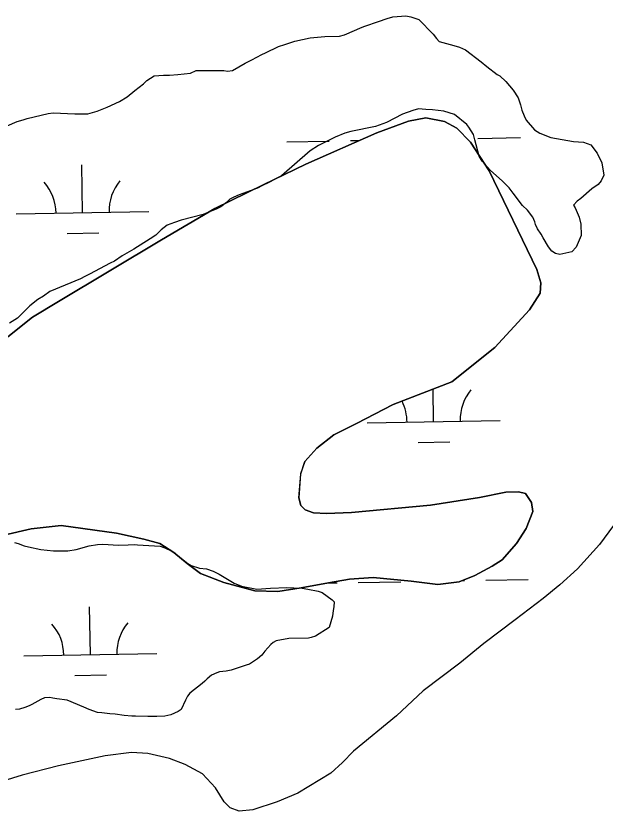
# Model space of a CAD drawing. Extents: x 3903937 to 3942190, y 260677 to 286651.
# Drawn here: x 3909092 to 3909536, y 271449 to 272048 of the extents above; entities that cross this region are included whole.
import ezdxf

# ---------------------------------------------------------------- set-up
doc = ezdxf.new("R2010")
doc.units = 0
for name, color, linetype in [('V-SITE-VEGE', 7, 'Continuous'), ('V-TOPO-SHOR', 7, 'Continuous'), ('V-WETL-SWMP', 7, 'Continuous')]:
    doc.layers.add(name, color=color, linetype=linetype)

msp = doc.modelspace()

# ---------------------------------------------------------------- linework, layer by layer
at = {"layer": 'V-SITE-VEGE'}
for p, q in [((3909091.14, 271651.68), (3909094.09, 271650.85)), ((3909094.09, 271650.85), (3909098.52, 271649.16)), ((3909098.52, 271649.16), (3909101.76, 271648.34)), ((3909137.57, 271646.3), (3909147.5, 271649.11)), ((3909147.5, 271649.11), (3909153.64, 271650.09)), ((3909153.64, 271650.09), (3909157.74, 271650.45)), ((3909157.74, 271650.45), (3909169.48, 271649.77)), ((3909169.48, 271649.77), (3909176.81, 271649.89)), ((3909176.81, 271649.89), (3909181.5, 271650.27)), ((3909181.5, 271650.27), (3909183.85, 271650.01)), ((3909183.85, 271650.01), (3909200.88, 271648.83)), ((3909101.76, 271648.34), (3909111.17, 271646.44)), ((3909111.17, 271646.44), (3909120.58, 271645.43)), ((3909120.58, 271645.43), (3909131.43, 271645.32)), ((3909131.43, 271645.32), (3909137.57, 271646.3)), ((3909200.88, 271648.83), (3909204.42, 271647.72)), ((3909204.42, 271647.72), (3909209.15, 271645.45)), ((3909209.15, 271645.45), (3909211.81, 271644.03)), ((3909211.81, 271644.03), (3909213.3, 271642.59)), ((3909213.3, 271642.59), (3909221.62, 271635.98)), ((3909221.62, 271635.98), (3909224.29, 271634.27)), ((3909224.29, 271634.27), (3909230.48, 271632.32)), ((3909230.48, 271632.32), (3909235.77, 271631.82)), ((3909235.77, 271631.82), (3909240.79, 271630.14)), ((3909240.79, 271630.14), (3909245.23, 271627.87)), ((3909245.23, 271627.87), (3909251.45, 271624.16)), ((3909251.45, 271624.16), (3909256.48, 271621.02)), ((3909256.48, 271621.02), (3909262.1, 271618.77)), ((3909262.1, 271618.77), (3909273.57, 271616.62)), ((3909273.57, 271616.62), (3909283.82, 271617.38)), ((3909283.82, 271617.38), (3909296.13, 271617.88)), ((3909296.13, 271617.88), (3909301.41, 271617.67)), ((3909301.41, 271617.67), (3909307.88, 271617.2)), ((3909307.88, 271617.2), (3909311.99, 271616.68)), ((3909311.99, 271616.68), (3909319.94, 271615.05)), ((3909319.94, 271615.05), (3909322.89, 271613.93)), ((3909322.89, 271613.93), (3909330.31, 271608.48)), ((3909330.31, 271608.48), (3909331.8, 271607.04)), ((3909331.57, 271603.22), (3909331.03, 271600.57)), ((3909331.8, 271607.04), (3909331.57, 271603.22)), ((3909330.52, 271596.16), (3909328.02, 271587.62)), ((3909331.03, 271600.57), (3909330.52, 271596.16)), ((3909328.02, 271587.62), (3909317.86, 271581.29)), ((3909288.3, 271577.57), (3909285.98, 271576.35)), ((3909297.66, 271579.48), (3909288.3, 271577.57)), ((3909312.61, 271579.73), (3909297.66, 271579.48)), ((3909314.66, 271580.06), (3909312.61, 271579.73)), ((3909317.86, 271581.29), (3909314.66, 271580.06)), ((3909284.24, 271574.86), (3909279.64, 271569.79)), ((3909285.98, 271576.35), (3909284.24, 271574.86)), ((3909277.34, 271566.82), (3909274.16, 271564.13)), ((3909279.64, 271569.79), (3909277.34, 271566.82)), ((3909265.73, 271559.3), (3909254.36, 271555.59)), ((3909268.07, 271560.21), (3909265.73, 271559.3)), ((3909274.16, 271564.13), (3909268.07, 271560.21)), ((3909243.54, 271553.64), (3909239.46, 271551.81)), ((3909245.58, 271554.26), (3909243.54, 271553.64)), ((3909250.56, 271554.93), (3909245.58, 271554.26)), ((3909254.36, 271555.59), (3909250.56, 271554.93)), ((3909234.55, 271547.33), (3909232.53, 271545.54)), ((3909236.28, 271549.12), (3909234.55, 271547.33)), ((3909239.46, 271551.81), (3909236.28, 271549.12)), ((3909232.53, 271545.54), (3909223.27, 271538.35)), ((3909221.55, 271535.97), (3909219.83, 271533.01)), ((3909223.27, 271538.35), (3909221.55, 271535.97)), ((3909104.34, 271529.6), (3909102.3, 271528.69)), ((3909111.02, 271533.53), (3909104.34, 271529.6)), ((3909113.93, 271534.75), (3909111.02, 271533.53)), ((3909117.74, 271535.1), (3909113.93, 271534.75)), ((3909120.09, 271534.56), (3909117.74, 271535.1)), ((3909123.04, 271534.02), (3909120.09, 271534.56)), ((3909130.97, 271532.98), (3909123.04, 271534.02)), ((3909143.38, 271527.62), (3909130.97, 271532.98)), ((3909219.83, 271533.01), (3909216.73, 271525.92)), ((3909095.01, 271526.22), (3909092.08, 271525.88)), ((3909099.09, 271527.46), (3909095.01, 271526.22)), ((3909102.3, 271528.69), (3909099.09, 271527.46)), ((3909147.51, 271525.93), (3909143.38, 271527.62)), ((3909153.71, 271523.68), (3909147.51, 271525.93)), ((3909156.94, 271523.45), (3909153.71, 271523.68)), ((3909163.11, 271522.67), (3909156.94, 271523.45)), ((3909214.41, 271524.41), (3909208.88, 271521.97)), ((3909216.73, 271525.92), (3909214.41, 271524.41)), ((3909166.93, 271522.44), (3909163.11, 271522.67)), ((3909173.69, 271521.38), (3909166.93, 271522.44)), ((3909179.57, 271520.89), (3909173.69, 271521.38)), ((3909182.21, 271520.94), (3909179.57, 271520.89)), ((3909191.59, 271520.8), (3909182.21, 271520.94)), ((3909195.41, 271520.57), (3909191.59, 271520.8)), ((3909198.34, 271520.62), (3909195.41, 271520.57)), ((3909204.49, 271521.02), (3909198.34, 271520.62)), ((3909206.54, 271521.35), (3909204.49, 271521.02)), ((3909208.88, 271521.97), (3909206.54, 271521.35))]:
    msp.add_line(p, q, dxfattribs=at)
for points in [[(3909228, 272007.1), (3909248.83, 272007.15), (3909251.47, 272006.61), (3909255.28, 272006.97), (3909264.86, 272012.71), (3909269.81, 272015.13), (3909277.37, 272019.07), (3909280.28, 272020.29), (3909289.88, 272025.15), (3909294.83, 272026.7), (3909302.13, 272029.17), (3909313.82, 272031.71), (3909324.94, 272032.78), (3909335.79, 272032.96), (3909339.59, 272033.9), (3909352.98, 272039.7), (3909355.02, 272040.32), (3909365.23, 272044.01), (3909371.64, 272046.17), (3909376.02, 272047.42), (3909385.69, 272048.17), (3909389.51, 272047.35), (3909395.71, 272045.41), (3909406.45, 272034.44), (3909408.85, 272031.25), (3909410.94, 272028.94), (3909421.84, 272025.9), (3909426.27, 272024.51), (3909430.7, 272022.53), (3909442.58, 272013.64), (3909446.74, 272010.19), (3909454.47, 272004.16), (3909456.54, 272003.02), (3909461.01, 271998.69), (3909466.69, 271992.34), (3909470.31, 271986.53), (3909472.16, 271981.28), (3909473.11, 271977.19), (3909474.94, 271972.83), (3909476.46, 271969.63), (3909482.74, 271962.4), (3909486.6, 271959.82), (3909494.86, 271956.74), (3909511.92, 271953.51), (3909519.56, 271953.05), (3909525.16, 271951.09), (3909529.96, 271944.72), (3909533.31, 271937.44), (3909534.93, 271928.37), (3909532.95, 271923.94), (3909530.65, 271921.26), (3909525.72, 271917.96), (3909517.63, 271910.78), (3909514.73, 271908.68), (3909512.14, 271905.7), (3909513.35, 271903.67), (3909516.4, 271896.68), (3909517.66, 271891.42), (3909517.81, 271882.92), (3909514.14, 271874.06), (3909510.68, 271870.48), (3909501.62, 271868.57), (3909498.38, 271869.4), (3909495.71, 271871.11), (3909493.31, 271874.3), (3909489.09, 271880.97), (3909487.58, 271883.88), (3909484.87, 271887.94), (3909483.35, 271891.14), (3909483.02, 271893.19), (3909481.5, 271896.68), (3909477.31, 271901.89), (3909473.73, 271905.35), (3909466.53, 271914.61), (3909463.53, 271918.67), (3909458.46, 271923.86), (3909449.23, 271931.92), (3909443.25, 271938.86), (3909441.13, 271942.63), (3909437.7, 271954.9), (3909436.75, 271958.99), (3909433.14, 271964.5), (3909431.64, 271966.53), (3909422.42, 271974), (3909414.46, 271976.5), (3909405.94, 271977.53), (3909400.95, 271977.74), (3909395.37, 271978.23), (3909390.99, 271976.99), (3909383.41, 271974.22), (3909371.2, 271967.86), (3909363.04, 271964.79), (3909344.33, 271961.25), (3909339.95, 271960), (3909332.67, 271956.95), (3909320.17, 271950.58), (3909313.78, 271946.66), (3909292.1, 271927.82), (3909282.8, 271922.67), (3909277.85, 271920.54)], [(3909085.58, 271965.41), (3909093.15, 271968.76), (3909097.82, 271970.01), (3909100.74, 271970.94), (3909116.51, 271974.72), (3909120.32, 271975.08), (3909136.75, 271974.48), (3909138.8, 271974.51), (3909146.43, 271974.35), (3909153.44, 271976.52), (3909161.01, 271979.58), (3909170.32, 271983.84), (3909176.13, 271987.16), (3909181.92, 271991.95), (3909188.28, 271997.05), (3909190.89, 271999.44), (3909196.4, 272003.05), (3909203.43, 272003.46), (3909207.83, 272003.53), (3909214.27, 272003.93), (3909223.64, 272004.97), (3909228, 272007.1)], [(3909277.85, 271920.54), (3909274.07, 271918.42), (3909260.37, 271913.5), (3909256.29, 271911.67), (3909253.39, 271910.16), (3909250.79, 271907.77), (3909246.44, 271904.47), (3909242.96, 271902.65), (3909238.59, 271900.81), (3909233.34, 271898.67), (3909216.7, 271894.29), (3909211.74, 271892.74), (3909206.21, 271890.59), (3909201.57, 271886.99), (3909197.53, 271883.11), (3909193.47, 271880.41), (3909180.99, 271872.57), (3909172.28, 271867.44), (3909166.48, 271863.53), (3909163.28, 271862.01), (3909147.58, 271853.83), (3909144.09, 271852.01), (3909140.89, 271850.19), (3909117.88, 271840.71), (3909112.95, 271837.11), (3909108.89, 271834.7), (3909102.81, 271829.9), (3909093.58, 271820.66), (3909087.49, 271816.74)]]:
    msp.add_lwpolyline(points, dxfattribs=at)
at = {"layer": 'V-TOPO-SHOR'}
for points in [[(3909084.9, 271805.62), (3909104.74, 271821.32), (3909124.37, 271833.03), (3909201.88, 271879.66), (3909241.94, 271903.27), (3909278.37, 271921.1), (3909310.6, 271936.56), (3909364.04, 271960.11), (3909387.85, 271969), (3909400.85, 271971.55), (3909414.82, 271968.69), (3909424.19, 271963.66), (3909434.54, 271953.23), (3909448.64, 271931.59), (3909484.49, 271857.12), (3909487.45, 271847.32), (3909486.82, 271839.53), (3909478.97, 271826.98), (3909452.88, 271798.51), (3909420.41, 271772.68), (3909376.39, 271755.48), (3909348.75, 271741.2), (3909331.54, 271732.68), (3909318.71, 271722.75), (3909309.88, 271712.79), (3909306.64, 271703.42), (3909305.17, 271685.24), (3909306.75, 271679.64), (3909310.13, 271676.23), (3909316.31, 271674.01), (3909326.1, 271673.57), (3909344.88, 271674.29), (3909404.44, 271679.84), (3909441.23, 271685.48), (3909461.02, 271689.6), (3909470.62, 271689.96), (3909475.81, 271688.54), (3909480.37, 271681.93), (3909481.35, 271675.13), (3909476.3, 271662.16)], [(3909476.3, 271662.16), (3909469.06, 271651), (3909458.42, 271638.66), (3909450.81, 271633.9), (3909437.79, 271626.76), (3909425.98, 271622.01), (3909409.99, 271620.08), (3909389.82, 271622.56), (3909361.26, 271625.27), (3909343.48, 271624.15), (3909327.69, 271621.42), (3909307.09, 271617.51), (3909289.5, 271614.78), (3909272.12, 271615.25), (3909248.77, 271621.54), (3909231.22, 271628.41), (3909221.26, 271635.84), (3909211.1, 271644.08), (3909200.74, 271650.91), (3909188.57, 271654.16), (3909168.01, 271658.64), (3909126.28, 271664.6), (3909103.89, 271662.1), (3909083.29, 271657.19)]]:
    msp.add_lwpolyline(points, dxfattribs=at)
at = {"layer": 'V-WETL-SWMP'}
for p, q in [((3909387.85, 271969), (3909364.04, 271960.11)), ((3909400.85, 271971.55), (3909387.85, 271969)), ((3909414.82, 271968.69), (3909400.85, 271971.55)), ((3909424.19, 271963.66), (3909414.82, 271968.69)), ((3909434.54, 271953.23), (3909424.19, 271963.66)), ((3909364.04, 271960.11), (3909310.6, 271936.55)), ((3909440.13, 271955.93), (3909472.12, 271956.5)), ((3909296.15, 271953.4), (3909328.15, 271953.96)), ((3909344.14, 271954.24), (3909351, 271954.36)), ((3909448.64, 271931.59), (3909434.54, 271953.23)), ((3909310.6, 271936.55), (3909278.37, 271921.1)), ((3909142.48, 271899.94), (3909141.84, 271935.94)), ((3909484.49, 271857.12), (3909448.64, 271931.59)), ((3909278.37, 271921.1), (3909241.94, 271903.27)), ((3909092.48, 271899.06), (3909192.47, 271900.82)), ((3909241.94, 271903.27), (3909201.88, 271879.66)), ((3909130.75, 271884.3), (3909154.75, 271884.73)), ((3909201.88, 271879.66), (3909124.37, 271833.03)), ((3909487.45, 271847.32), (3909484.49, 271857.12)), ((3909486.82, 271839.53), (3909487.45, 271847.32)), ((3909478.97, 271826.98), (3909486.82, 271839.53)), ((3909124.37, 271833.03), (3909104.74, 271821.32)), ((3909452.88, 271798.52), (3909478.97, 271826.98)), ((3909104.74, 271821.32), (3909084.9, 271805.62)), ((3909420.41, 271772.68), (3909452.88, 271798.52)), ((3909376.39, 271755.47), (3909420.41, 271772.68)), ((3909406.72, 271742.71), (3909406.29, 271767.16)), ((3909348.76, 271741.2), (3909376.39, 271755.47)), ((3909331.54, 271732.68), (3909348.76, 271741.2)), ((3909356.73, 271741.83), (3909456.71, 271743.59)), ((3909318.71, 271722.75), (3909331.54, 271732.68)), ((3909394.99, 271727.07), (3909418.99, 271727.49)), ((3909309.88, 271712.79), (3909318.71, 271722.75)), ((3909306.65, 271703.42), (3909309.88, 271712.79)), ((3909305.17, 271685.24), (3909306.65, 271703.42)), ((3909306.75, 271679.64), (3909305.17, 271685.24)), ((3909441.23, 271685.48), (3909404.45, 271679.84)), ((3909461.02, 271689.6), (3909441.23, 271685.48)), ((3909470.62, 271689.96), (3909461.02, 271689.6)), ((3909475.81, 271688.54), (3909470.62, 271689.96)), ((3909480.37, 271681.92), (3909475.81, 271688.54)), ((3909310.13, 271676.23), (3909306.75, 271679.64)), ((3909404.45, 271679.84), (3909344.89, 271674.29)), ((3909481.34, 271675.13), (3909480.37, 271681.92)), ((3909316.31, 271674.01), (3909310.13, 271676.23)), ((3909326.1, 271673.57), (3909316.31, 271674.01)), ((3909344.89, 271674.29), (3909326.1, 271673.57)), ((3909476.3, 271662.16), (3909481.34, 271675.13)), ((3909083.29, 271657.19), (3909103.89, 271662.1)), ((3909103.89, 271662.1), (3909126.28, 271664.6)), ((3909126.28, 271664.6), (3909168.01, 271658.64)), ((3909469.06, 271651), (3909476.3, 271662.16)), ((3909542.06, 271664.43), (3909531.61, 271650.29)), ((3909168.01, 271658.64), (3909188.57, 271654.16)), ((3909188.57, 271654.16), (3909200.74, 271650.91)), ((3909200.74, 271650.91), (3909211.1, 271644.07)), ((3909458.42, 271638.66), (3909469.06, 271651)), ((3909531.61, 271650.29), (3909514.96, 271631.98)), ((3909211.1, 271644.07), (3909221.26, 271635.84)), ((3909450.81, 271633.9), (3909458.42, 271638.66)), ((3909221.26, 271635.84), (3909231.22, 271628.41)), ((3909437.79, 271626.76), (3909450.81, 271633.9)), ((3909514.96, 271631.98), (3909501.72, 271619.85)), ((3909231.22, 271628.41), (3909248.77, 271621.54)), ((3909343.48, 271624.15), (3909361.27, 271625.27)), ((3909361.27, 271625.27), (3909389.82, 271622.56)), ((3909425.98, 271622.01), (3909437.79, 271626.76)), ((3909248.77, 271621.54), (3909272.12, 271615.25)), ((3909307.09, 271617.51), (3909327.69, 271621.42)), ((3909326.57, 271621.21), (3909334, 271621.34)), ((3909327.69, 271621.42), (3909343.48, 271624.15)), ((3909350, 271621.62), (3909381.99, 271622.18)), ((3909389.82, 271622.56), (3909409.99, 271620.08)), ((3909409.99, 271620.08), (3909425.98, 271622.01)), ((3909428.44, 271623), (3909429.99, 271623.03)), ((3909445.98, 271623.31), (3909477.98, 271623.87)), ((3909501.72, 271619.85), (3909489.1, 271609.52)), ((3909272.12, 271615.25), (3909289.5, 271614.78)), ((3909289.5, 271614.78), (3909307.09, 271617.51)), ((3909489.1, 271609.52), (3909468.06, 271593.43)), ((3909148.33, 271567.32), (3909147.7, 271603.31)), ((3909468.06, 271593.43), (3909444.42, 271575.75)), ((3909444.42, 271575.75), (3909426.38, 271560.84)), ((3909098.34, 271566.44), (3909198.32, 271568.2)), ((3909426.38, 271560.84), (3909398.93, 271539.98)), ((3909136.6, 271551.68), (3909160.6, 271552.1)), ((3909398.93, 271539.98), (3909378.87, 271521.09)), ((3909378.87, 271521.09), (3909346.41, 271494.66)), ((3909179.42, 271493.54), (3909159.43, 271491.03)), ((3909191.6, 271492.9), (3909179.42, 271493.54)), ((3909346.41, 271494.66), (3909338.18, 271486.1)), ((3909159.43, 271491.03), (3909124.45, 271483.58)), ((3909207.96, 271489.03), (3909191.6, 271492.9)), ((3909219.73, 271484.59), (3909207.96, 271489.03)), ((3909124.45, 271483.58), (3909097.05, 271476.51)), ((3909232.68, 271477.55), (3909219.73, 271484.59)), ((3909338.18, 271486.1), (3909329.36, 271477.95)), ((3909097.05, 271476.51), (3909056.45, 271464.09)), ((3909242.63, 271466.92), (3909232.68, 271477.55)), ((3909329.36, 271477.95), (3909304.53, 271463.07)), ((3909248.98, 271456.51), (3909242.63, 271466.92)), ((3909304.53, 271463.07), (3909288.92, 271456.54)), ((3909253.55, 271451.89), (3909248.98, 271456.51)), ((3909260.33, 271449.47), (3909253.55, 271451.89)), ((3909288.92, 271456.54), (3909270.52, 271450.42)), ((3909270.52, 271450.42), (3909260.33, 271449.47))]:
    msp.add_line(p, q, dxfattribs=at)
for centre, start, end in [((3909087.23, 271899.45), 0.23658, 41.78024), ((3909197.7, 271901.39), 140.23658, 181.78024), ((3909461.95, 271744.15), 140.23658, 181.78024), ((3909351.48, 271742.21), 0.23658, 26.69833), ((3909093.09, 271566.82), 0.23658, 41.78024), ((3909203.56, 271568.77), 140.23658, 181.78024)]:
    msp.add_arc(centre, 35.25, start, end, dxfattribs=at)

doc.saveas('drawing.dxf')
